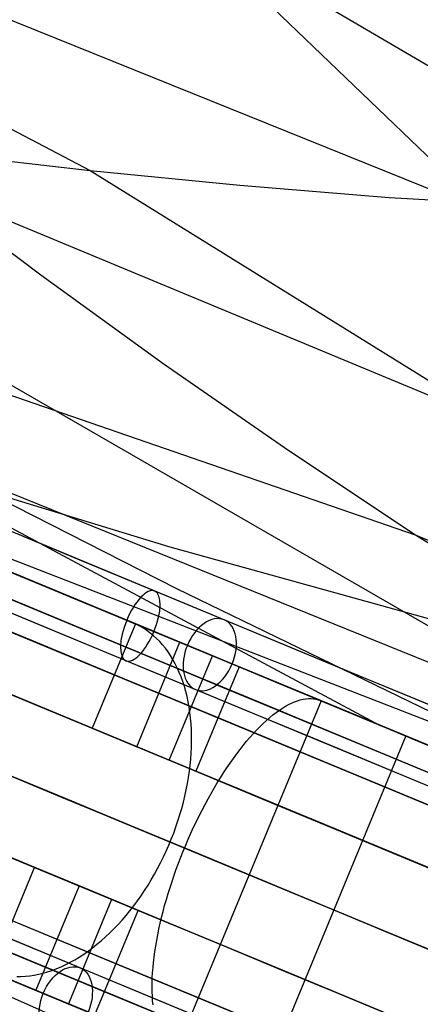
# Model space of a CAD drawing. Extents: x -3378 to 3007, y -425 to 173.
# Tile 262 of 396: x 786 to 818, y -177 to -99. Entities that reach past the tile are written whole.
import ezdxf

# ---------------------------------------------------------------- set-up
doc = ezdxf.new("R2010")
doc.units = 0
doc.layers.add('PREDEFINITO', color=7, linetype='CONTINUOUS')

msp = doc.modelspace()

# ---------------------------------------------------------------- linework, layer by layer
at = {"layer": 'PREDEFINITO'}
for p, q in [((711.659, -69.083, 2454.435), (791.323, -110.921, 2656.351)), ((822.773, -114.18, 2161.92), (740.561, -81.054, 1957.529)), ((817.235, -139.947, 1919.176), (650.124, -82.282, 1521.327)), ((799.442, -91.513, 2534.071), (838.704, -114.579, 2634.416)), ((822.773, -114.18, 2161.92), (805.23, -97.324, 2171.707)), ((743.449, -104.039, 2675.681), (876.689, -180.881, 3012.085)), ((779.364, -109.532, 2661.392), (791.323, -110.921, 2656.351)), ((791.323, -110.921, 2656.351), (867.673, -158.205, 2852.095)), ((791.323, -110.921, 2656.351), (803.249, -112.093, 2651.125)), ((859.133, -145.757, 2142.211), (777.72, -111.972, 1937.894)), ((787.387, -119.26, 1933.169), (777.72, -111.972, 1937.894)), ((803.249, -112.093, 2651.125), (815.131, -113.074, 2645.719)), ((815.131, -113.074, 2645.719), (891.927, -117.379, 2607.73)), ((797.2, -126.352, 1928.486), (787.387, -119.26, 1933.169)), ((901.503, -187.095, 1880.76), (744.842, -126.272, 1501.992)), ((807.152, -133.249, 1923.828), (797.2, -126.352, 1928.486)), ((937.931, -198.546, 2102.221), (776.67, -133.251, 1699.823)), ((798.229, -144.235, 1690.411), (776.67, -133.251, 1699.823)), ((817.235, -139.947, 1919.176), (807.152, -133.249, 1923.828)), ((774.74, -133.899, 2890.636), (814.437, -155.1, 2989.223)), ((774.74, -133.899, 2890.636), (797.65, -140.876, 2880.875)), ((897.548, -173.876, 2122.324), (817.235, -139.947, 1919.176)), ((837.767, -152.757, 1909.827), (817.235, -139.947, 1919.176)), ((791.852, -145.742, 1540.257), (780.205, -140.918, 1530.132)), ((797.65, -140.876, 2880.875), (820.769, -147.29, 2871.219)), ((781.512, -141.461, 2974.119), (795.208, -147.135, 2980.668)), ((788.865, -144.507, 1536.617), (783.042, -142.095, 1544.38)), ((819.907, -154.747, 1680.725), (798.229, -144.235, 1690.411)), ((803.294, -150.48, 1550.654), (791.852, -145.742, 1540.257)), ((794.688, -146.919, 1528.853), (792.359, -145.954, 1531.959)), ((794.92, -147.015, 1542), (791.475, -155.33, 1542)), ((794.986, -147.052, 1528.451), (794.688, -146.919, 1528.853)), ((795.277, -147.202, 1528.05), (794.986, -147.052, 1528.451)), ((795.208, -147.135, 2980.668), (809.034, -152.862, 2986.894)), ((795.56, -147.367, 1527.649), (795.277, -147.202, 1528.05)), ((795.836, -147.549, 1527.25), (795.56, -147.367, 1527.649)), ((796.103, -147.746, 1526.853), (795.836, -147.549, 1527.25)), ((796.362, -147.959, 1526.458), (796.103, -147.746, 1526.853)), ((796.612, -148.188, 1526.066), (796.362, -147.959, 1526.458)), ((796.852, -148.431, 1525.678), (796.612, -148.188, 1526.066)), ((795.019, -156.797, 1537.385), (798.463, -148.482, 1537.385)), ((797.084, -148.689, 1525.293), (796.852, -148.431, 1525.678)), ((797.305, -148.961, 1524.912), (797.084, -148.689, 1525.293)), ((797.517, -149.248, 1524.536), (797.305, -148.961, 1524.912)), ((797.719, -149.548, 1524.166), (797.517, -149.248, 1524.536)), ((797.612, -157.872, 2988.901), (801.056, -149.557, 2988.901)), ((797.91, -149.861, 1523.801), (797.719, -149.548, 1524.166)), ((798.09, -150.188, 1523.441), (797.91, -149.861, 1523.801)), ((798.259, -150.527, 1523.089), (798.09, -150.188, 1523.441)), ((798.418, -150.878, 1522.743), (798.259, -150.527, 1523.089)), ((803.176, -150.435, 2983.357), (799.732, -158.75, 2983.357)), ((814.524, -155.131, 1561.317), (803.294, -150.48, 1550.654)), ((798.565, -151.242, 1522.404), (798.418, -150.878, 1522.743)), ((798.7, -151.616, 1522.074), (798.565, -151.242, 1522.404)), ((798.824, -152.002, 1521.751), (798.7, -151.616, 1522.074)), ((798.936, -152.398, 1521.436), (798.824, -152.002, 1521.751)), ((799.037, -152.803, 1521.131), (798.936, -152.398, 1521.436)), ((799.125, -153.219, 1520.835), (799.037, -152.803, 1521.131)), ((809.034, -152.862, 2986.894), (822.992, -158.642, 2992.796)), ((809.711, -153.142, 1569.081), (798.23, -180.858, 1569.081)), ((799.201, -153.643, 1520.548), (799.125, -153.219, 1520.835)), ((799.265, -154.076, 1520.271), (799.201, -153.643, 1520.548)), ((806.641, -153.73, 3003.472), (806.887, -153.58, 3003.042)), ((806.887, -153.58, 3003.042), (807.13, -153.446, 3002.605)), ((807.13, -153.446, 3002.605), (807.369, -153.328, 3002.161)), ((807.369, -153.328, 3002.161), (807.604, -153.227, 3001.71)), ((807.604, -153.227, 3001.71), (807.834, -153.142, 3001.255)), ((807.834, -153.142, 3001.255), (808.06, -153.073, 3000.794)), ((808.06, -153.073, 3000.794), (808.281, -153.021, 3000.328)), ((808.281, -153.021, 3000.328), (808.497, -152.986, 2999.859)), ((808.497, -152.986, 2999.859), (808.707, -152.967, 2999.386)), ((808.707, -152.967, 2999.386), (808.912, -152.965, 2998.911)), ((808.912, -152.965, 2998.911), (809.111, -152.98, 2998.433)), ((809.111, -152.98, 2998.433), (809.303, -153.011, 2997.953)), ((809.303, -153.011, 2997.953), (809.489, -153.06, 2997.472)), ((809.489, -153.06, 2997.472), (809.669, -153.124, 2996.991)), ((809.669, -153.124, 2996.991), (811.029, -153.688, 2993.272)), ((815.896, -155.704, 1561.654), (809.711, -153.142, 1569.081)), ((887.146, -221.756, 1880.76), (733.361, -153.988, 1501.992)), ((799.317, -154.517, 1520.005), (799.265, -154.076, 1520.271)), ((805.626, -154.485, 3005.11), (805.883, -154.273, 3004.714)), ((805.883, -154.273, 3004.714), (806.138, -154.076, 3004.309)), ((806.138, -154.076, 3004.309), (806.391, -153.895, 3003.894)), ((806.391, -153.895, 3003.894), (806.641, -153.73, 3003.472)), ((799.356, -154.965, 1519.749), (799.317, -154.517, 1520.005)), ((799.383, -155.421, 1519.503), (799.356, -154.965, 1519.749)), ((804.579, -155.478, 3006.594), (804.842, -155.208, 3006.239)), ((804.842, -155.208, 3006.239), (805.105, -154.953, 3005.873)), ((805.105, -154.953, 3005.873), (805.366, -154.711, 3005.497)), ((805.366, -154.711, 3005.497), (805.626, -154.485, 3005.11)), ((813.07, -154.533, 2987.692), (816.47, -155.941, 2978.395)), ((825.523, -159.688, 1572.226), (814.524, -155.131, 1561.317)), ((791.475, -155.33, 1542), (795.019, -156.797, 1537.385)), ((799.397, -155.882, 1519.269), (799.383, -155.421, 1519.503)), ((799.399, -156.35, 1519.047), (799.397, -155.882, 1519.269)), ((804.049, -156.058, 3007.269), (804.314, -155.761, 3006.937)), ((804.314, -155.761, 3006.937), (804.579, -155.478, 3006.594)), ((816.47, -155.941, 2978.395), (804.99, -183.658, 2978.395)), ((799.389, -156.823, 1518.836), (799.399, -156.35, 1519.047)), ((803.255, -157.025, 3008.188), (803.519, -156.69, 3007.895)), ((803.519, -156.69, 3007.895), (803.784, -156.368, 3007.588)), ((803.784, -156.368, 3007.588), (804.049, -156.058, 3007.269)), ((799.331, -157.782, 1518.45), (799.366, -157.3, 1518.637)), ((799.366, -157.3, 1518.637), (799.389, -156.823, 1518.836)), ((802.729, -157.729, 3008.735), (802.991, -157.371, 3008.469)), ((802.991, -157.371, 3008.469), (803.255, -157.025, 3008.188)), ((799.732, -158.75, 2983.357), (797.612, -157.872, 2988.901)), ((799.223, -158.755, 1518.114), (799.283, -158.267, 1518.276)), ((799.283, -158.267, 1518.276), (799.331, -157.782, 1518.45)), ((802.208, -158.478, 3009.226), (802.468, -158.098, 3008.988)), ((802.468, -158.098, 3008.988), (802.729, -157.729, 3008.735)), ((799.151, -159.246, 1517.965), (799.223, -158.755, 1518.114)), ((801.696, -159.267, 3009.659), (801.951, -158.867, 3009.45)), ((801.951, -158.867, 3009.45), (802.208, -158.478, 3009.226)), ((798.97, -160.232, 1517.706), (799.066, -159.738, 1517.829)), ((799.066, -159.738, 1517.829), (799.151, -159.246, 1517.965)), ((801.194, -160.093, 3010.031), (801.444, -159.675, 3009.853)), ((801.444, -159.675, 3009.853), (801.696, -159.267, 3009.659)), ((798.741, -161.221, 1517.5), (798.861, -160.726, 1517.596)), ((798.861, -160.726, 1517.596), (798.97, -160.232, 1517.706)), ((800.706, -160.951, 3010.341), (800.948, -160.518, 3010.194)), ((800.948, -160.518, 3010.194), (801.194, -160.093, 3010.031)), ((798.609, -161.715, 1517.417), (798.741, -161.221, 1517.5)), ((800.233, -161.839, 3010.588), (800.467, -161.392, 3010.473)), ((800.467, -161.392, 3010.473), (800.706, -160.951, 3010.341)), ((798.311, -162.698, 1517.293), (798.466, -162.207, 1517.348)), ((798.466, -162.207, 1517.348), (798.609, -161.715, 1517.417)), ((799.777, -162.751, 3010.77), (800.002, -162.292, 3010.687)), ((800.002, -162.292, 3010.687), (800.233, -161.839, 3010.588)), ((798.145, -163.187, 1517.251), (798.311, -162.698, 1517.293)), ((799.556, -163.214, 3010.836), (799.777, -162.751, 3010.77)), ((797.78, -164.156, 1517.21), (797.968, -163.673, 1517.224)), ((797.968, -163.673, 1517.224), (798.145, -163.187, 1517.251)), ((799.131, -164.155, 3010.919), (799.341, -163.683, 3010.886)), ((799.341, -163.683, 3010.886), (799.556, -163.214, 3010.836)), ((797.374, -165.108, 1517.224), (797.582, -164.634, 1517.21)), ((797.582, -164.634, 1517.21), (797.78, -164.156, 1517.21)), ((798.729, -165.109, 3010.935), (798.927, -164.631, 3010.935)), ((798.927, -164.631, 3010.935), (799.131, -164.155, 3010.919)), ((797.155, -165.576, 1517.251), (797.374, -165.108, 1517.224)), ((798.537, -165.59, 3010.919), (798.729, -165.109, 3010.935)), ((796.689, -166.496, 1517.348), (796.927, -166.039, 1517.293)), ((796.927, -166.039, 1517.293), (797.155, -165.576, 1517.251)), ((798.173, -166.555, 3010.836), (798.352, -166.072, 3010.886)), ((798.352, -166.072, 3010.886), (798.537, -165.59, 3010.919)), ((783.439, -174.731, 1542), (786.883, -166.416, 1542)), ((786.883, -166.416, 1542), (790.426, -167.884, 1537.385)), ((796.186, -167.388, 1517.5), (796.442, -166.946, 1517.417)), ((796.442, -166.946, 1517.417), (796.689, -166.496, 1517.348)), ((798.001, -167.039, 3010.77), (798.173, -166.555, 3010.836)), ((795.922, -167.823, 1517.596), (796.186, -167.388, 1517.5)), ((797.678, -168.006, 3010.588), (797.836, -167.523, 3010.687)), ((797.836, -167.523, 3010.687), (798.001, -167.039, 3010.77)), ((790.426, -167.884, 1537.385), (786.982, -176.199, 1537.385)), ((795.368, -168.666, 1517.829), (795.649, -168.249, 1517.706)), ((795.649, -168.249, 1517.706), (795.922, -167.823, 1517.596)), ((797.385, -168.968, 3010.341), (797.528, -168.488, 3010.473)), ((797.528, -168.488, 3010.473), (797.678, -168.006, 3010.588)), ((793.02, -168.958, 2988.901), (789.576, -177.273, 2988.901)), ((795.14, -169.836, 2983.357), (793.02, -168.958, 2988.901)), ((794.784, -169.472, 1518.114), (795.08, -169.074, 1517.965)), ((795.08, -169.074, 1517.965), (795.368, -168.666, 1517.829)), ((797.25, -169.446, 3010.194), (797.385, -168.968, 3010.341)), ((791.696, -178.151, 2983.357), (795.14, -169.836, 2983.357)), ((794.172, -170.237, 1518.45), (794.481, -169.86, 1518.276)), ((794.481, -169.86, 1518.276), (794.784, -169.472, 1518.114)), ((797.005, -170.392, 3009.853), (797.123, -169.921, 3010.031)), ((797.123, -169.921, 3010.031), (797.25, -169.446, 3010.194)), ((793.535, -170.956, 1518.836), (793.856, -170.602, 1518.637)), ((793.856, -170.602, 1518.637), (794.172, -170.237, 1518.45)), ((796.792, -171.322, 3009.45), (796.894, -170.86, 3009.659)), ((796.894, -170.86, 3009.659), (797.005, -170.392, 3009.853)), ((792.539, -171.943, 1519.503), (792.876, -171.627, 1519.269)), ((792.876, -171.627, 1519.269), (793.208, -171.298, 1519.047)), ((793.208, -171.298, 1519.047), (793.535, -170.956, 1518.836)), ((796.698, -171.78, 3009.226), (796.792, -171.322, 3009.45)), ((791.853, -172.536, 1520.005), (792.198, -172.246, 1519.749)), ((792.198, -172.246, 1519.749), (792.539, -171.943, 1519.503)), ((796.537, -172.677, 3008.735), (796.613, -172.232, 3008.988)), ((796.613, -172.232, 3008.988), (796.698, -171.78, 3009.226)), ((790.8, -173.318, 1520.835), (791.154, -173.072, 1520.548)), ((791.154, -173.072, 1520.548), (791.505, -172.811, 1520.271)), ((791.505, -172.811, 1520.271), (791.853, -172.536, 1520.005)), ((796.411, -173.547, 3008.188), (796.469, -173.116, 3008.469)), ((796.469, -173.116, 3008.469), (796.537, -172.677, 3008.735)), ((791.811, -178.202, 1550.654), (780.37, -173.462, 1540.257)), ((789.366, -174.151, 1522.074), (789.726, -173.966, 1521.751)), ((789.726, -173.966, 1521.751), (790.086, -173.766, 1521.436)), ((790.086, -173.766, 1521.436), (790.443, -173.549, 1521.131)), ((790.443, -173.549, 1521.131), (790.8, -173.318, 1520.835)), ((796.321, -174.386, 3007.588), (796.361, -173.971, 3007.895)), ((796.361, -173.971, 3007.895), (796.411, -173.547, 3008.188)), ((783.728, -174.85, 2980.668), (797.555, -180.577, 2986.894)), ((787.209, -174.919, 1524.166), (787.566, -174.833, 1523.801)), ((787.566, -174.833, 1523.801), (787.924, -174.729, 1523.441)), ((787.924, -174.729, 1523.441), (788.284, -174.609, 1523.089)), ((788.284, -174.609, 1523.089), (788.644, -174.473, 1522.743)), ((788.644, -174.473, 1522.743), (789.005, -174.32, 1522.404)), ((789.005, -174.32, 1522.404), (789.366, -174.151, 1522.074)), ((796.267, -175.19, 3006.937), (796.289, -174.793, 3007.269)), ((796.289, -174.793, 3007.269), (796.321, -174.386, 3007.588)), ((785.465, -175.099, 1526.066), (785.807, -175.097, 1525.678)), ((785.807, -175.097, 1525.678), (786.153, -175.078, 1525.293)), ((786.153, -175.078, 1525.293), (786.502, -175.042, 1524.912)), ((786.502, -175.042, 1524.912), (786.854, -174.989, 1524.536)), ((786.854, -174.989, 1524.536), (787.209, -174.919, 1524.166)), ((796.249, -175.954, 3006.239), (796.253, -175.577, 3006.594)), ((796.253, -175.577, 3006.594), (796.267, -175.19, 3006.937)), ((796.254, -176.321, 3005.873), (796.249, -175.954, 3006.239)), ((796.268, -176.676, 3005.497), (796.254, -176.321, 3005.873)), ((796.292, -177.02, 3005.11), (796.268, -176.676, 3005.497)), ((796.324, -177.352, 3004.714), (796.292, -177.02, 3005.11))]:
    msp.add_line(p, q, dxfattribs=at)
at = {"layer": 'PREDEFINITO', "extrusion": (-0.849814, 0.352004, -0.392313)}
msp.add_circle((-168.378, 2434.453, -1898.348), 3, dxfattribs=at)
at = {"layer": 'PREDEFINITO', "extrusion": (-0.705929, 0.292405, -0.645107)}
msp.add_circle((-168.378, 665.905, -1605.388), 3, dxfattribs=at)
at = {"layer": 'PREDEFINITO', "extrusion": (0.705929, -0.292405, 0.645107)}
msp.add_circle((138.378, 665.905, 1605.388), 3, dxfattribs=at)
at = {"layer": 'PREDEFINITO', "extrusion": (-0.382683, -0.92388, 6.05269e-17)}
msp.add_arc((314.545, 2115, -163.985), 765.607, 270.328796, 359.999998, dxfattribs=at)
at = {"layer": 'PREDEFINITO', "extrusion": (-0.382683, -0.92388, -3.63162e-16)}
msp.add_arc((1084.545, 2295, -163.985), 765.607, 90.328797, 179.999997, dxfattribs=at)
at = {"layer": 'PREDEFINITO', "extrusion": (-0.382683, -0.92388, -8.92848e-16)}
msp.add_arc((314.545, 2115, -168.379), 755, 271.138407, 359.999998, dxfattribs=at)
at = {"layer": 'PREDEFINITO', "extrusion": (-0.382683, -0.92388, 7.01523e-16)}
msp.add_arc((1084.545, 2295, -168.379), 755, 91.138411, 179.999994, dxfattribs=at)
at = {"layer": 'PREDEFINITO', "extrusion": (-0.382683, -0.92388, 1.43071e-15)}
msp.add_arc((1084.545, 2296, -171.378), 747.999, 91.923078, 180.000014, dxfattribs=at)
at = {"layer": 'PREDEFINITO', "extrusion": (0.382683, 0.92388, -1.1978e-15)}
msp.add_arc((-314.545, 2116, 171.378), 747.999, 179.999975, 268.076932, dxfattribs=at)
at = {"layer": 'PREDEFINITO', "extrusion": (-0.382683, -0.92388, 1.91441e-15)}
msp.add_arc((1084.545, 2296, -168.378), 750.999, 91.923078, 180.000014, dxfattribs=at)
at = {"layer": 'PREDEFINITO', "extrusion": (-0.382683, -0.92388, 9.76014e-16)}
for centre, start, end in [((314.545, 2115, -168.379), 271.449718, 359.999998), ((1084.545, 2295, -147.379), 91.449718, 179.999999)]:
    msp.add_arc(centre, 751, start, end, dxfattribs=at)
at = {"layer": 'PREDEFINITO', "extrusion": (-0.382683, -0.92388, 4.55473e-16)}
msp.add_arc((1084.545, 2295, -168.379), 751, 91.449717, 179.999999, dxfattribs=at)
at = {"layer": 'PREDEFINITO', "extrusion": (-0.382683, -0.92388, -5.53075e-16)}
msp.add_arc((314.545, 2115, -166.379), 751, 271.449718, 359.999998, dxfattribs=at)
at = {"layer": 'PREDEFINITO', "extrusion": (-0.382683, -0.92388, -6.50676e-17)}
msp.add_arc((1084.545, 2295, -166.379), 751, 91.449718, 179.999999, dxfattribs=at)
at = {"layer": 'PREDEFINITO', "extrusion": (-0.382683, -0.92388, 6.70816e-17)}
msp.add_arc((1084.545, 2296, -168.378), 744.999, 91.923078, 180.000014, dxfattribs=at)
at = {"layer": 'PREDEFINITO', "extrusion": (0.382683, 0.92388, -5.36653e-16)}
msp.add_arc((-314.545, 2116, 168.378), 744.999, 179.999975, 268.076932, dxfattribs=at)
at = {"layer": 'PREDEFINITO', "extrusion": (0.382683, 0.92388, -5.70194e-16)}
msp.add_arc((-314.545, 2115, 168.379), 744.999, 180.000002, 268.076906, dxfattribs=at)
at = {"layer": 'PREDEFINITO', "extrusion": (0.382683, 0.92388, 1.00622e-16)}
msp.add_arc((-1084.545, 2295, 168.379), 744.999, 360, 88.076908, dxfattribs=at)
at = {"layer": 'PREDEFINITO', "extrusion": (0.382683, 0.92388, 2.64056e-16)}
msp.add_arc((-314.545, 2116, 168.378), 750.999, 179.999975, 268.076932, dxfattribs=at)
at = {"layer": 'PREDEFINITO', "extrusion": (-0.382683, -0.92388, 1.99634e-15)}
msp.add_arc((1084.545, 2296, -165.378), 747.999, 91.923078, 180.000014, dxfattribs=at)
at = {"layer": 'PREDEFINITO', "extrusion": (-0.382683, -0.92388, -9.72684e-16)}
msp.add_arc((314.545, 2115, -166.379), 744.999, 271.923096, 359.999997, dxfattribs=at)
at = {"layer": 'PREDEFINITO', "extrusion": (-0.382683, -0.92388, -6.03735e-16)}
msp.add_arc((1084.545, 2295, -166.379), 744.999, 91.923094, 180, dxfattribs=at)
at = {"layer": 'PREDEFINITO', "extrusion": (0.382683, 0.92388, -5.32357e-16)}
msp.add_arc((-314.545, 2116, 165.378), 747.999, 179.999975, 268.076932, dxfattribs=at)
at = {"layer": 'PREDEFINITO', "extrusion": (-0.382683, -0.92388, -3.55521e-16)}
msp.add_arc((314.545, 2115, -153.379), 770, 270, 0, dxfattribs=at)
at = {"layer": 'PREDEFINITO', "extrusion": (-0.382683, -0.92388, 7.11043e-16)}
msp.add_arc((1084.545, 2295, -153.379), 770, 90, 180, dxfattribs=at)
at = {"layer": 'PREDEFINITO', "extrusion": (-0.382683, -0.92388, 9.89113e-16)}
msp.add_arc((314.545, 2115, -168.379), 735, 272.729396, 0.000003, dxfattribs=at)
at = {"layer": 'PREDEFINITO', "extrusion": (-0.382683, -0.92388, -2.11953e-16)}
msp.add_arc((1084.545, 2295, -168.379), 735, 92.729402, 179.999996, dxfattribs=at)
at = {"layer": 'PREDEFINITO', "extrusion": (-0.382683, -0.92388, -5.20541e-16)}
msp.add_arc((314.545, 2115, -159.379), 751, 271.449718, 359.999998, dxfattribs=at)
at = {"layer": 'PREDEFINITO', "extrusion": (-0.382683, -0.92388, -2.6027e-16)}
msp.add_arc((1084.545, 2295, -159.379), 751, 91.449718, 179.999999, dxfattribs=at)
at = {"layer": 'PREDEFINITO', "extrusion": (-0.382683, -0.92388, -1.15611e-15)}
msp.add_arc((314.545, 2115, -159.379), 748, 271.685444, 359.999998, dxfattribs=at)
at = {"layer": 'PREDEFINITO', "extrusion": (-0.382683, -0.92388, -6.60631e-17)}
msp.add_arc((1084.545, 2295, -159.379), 748, 91.685443, 179.999999, dxfattribs=at)
at = {"layer": 'PREDEFINITO', "extrusion": (-0.382683, -0.92388, -1.14039e-15)}
msp.add_arc((314.545, 2115, -159.379), 744.999, 271.923096, 359.999997, dxfattribs=at)
at = {"layer": 'PREDEFINITO', "extrusion": (-0.382683, -0.92388, 8.3852e-16)}
msp.add_arc((1084.545, 2295, -159.379), 744.999, 91.923094, 180, dxfattribs=at)
at = {"layer": 'PREDEFINITO', "extrusion": (-0.382683, -0.92388, -1.02896e-15)}
msp.add_arc((314.545, 2115, -142.772), 765.607, 270.328796, 359.999998, dxfattribs=at)
at = {"layer": 'PREDEFINITO', "extrusion": (-0.382683, -0.92388, 1.2408e-15)}
msp.add_arc((1084.545, 2295, -142.772), 765.607, 90.328797, 179.999997, dxfattribs=at)
at = {"layer": 'PREDEFINITO', "extrusion": (-0.382683, -0.92388, 6.50676e-17)}
msp.add_arc((314.545, 2115, -147.379), 751, 271.449718, 359.999998, dxfattribs=at)
at = {"layer": 'PREDEFINITO', "extrusion": (-0.382683, -0.92388, 3.53255e-17)}
msp.add_arc((314.545, 2115, -153.379), 735, 272.729396, 0.000003, dxfattribs=at)
at = {"layer": 'PREDEFINITO', "extrusion": (-0.382683, -0.92388, -2.47278e-16)}
msp.add_arc((1084.545, 2295, -153.379), 735, 92.729402, 179.999996, dxfattribs=at)
at = {"layer": 'PREDEFINITO', "extrusion": (-0.382683, -0.92388, 2.97284e-16)}
msp.add_arc((314.545, 2115, -147.379), 748, 271.685444, 359.999998, dxfattribs=at)
at = {"layer": 'PREDEFINITO', "extrusion": (-0.382683, -0.92388, 5.28505e-16)}
msp.add_arc((1084.545, 2295, -147.379), 748, 91.685443, 179.999999, dxfattribs=at)
at = {"layer": 'PREDEFINITO', "extrusion": (-0.382683, -0.92388, -4.69571e-16)}
msp.add_arc((314.545, 2115, -147.379), 744.999, 271.923096, 359.999997, dxfattribs=at)
at = {"layer": 'PREDEFINITO', "extrusion": (-0.382683, -0.92388, -1.67704e-16)}
msp.add_arc((1084.545, 2295, -147.379), 744.999, 91.923094, 180, dxfattribs=at)
at = {"layer": 'PREDEFINITO', "extrusion": (-0.382683, -0.92388, -6.37748e-17)}
msp.add_arc((314.545, 2115, -138.379), 755, 271.138407, 359.999998, dxfattribs=at)
at = {"layer": 'PREDEFINITO', "extrusion": (-0.382683, -0.92388, -6.37748e-16)}
msp.add_arc((1084.545, 2295, -138.379), 755, 91.138411, 179.999994, dxfattribs=at)
at = {"layer": 'PREDEFINITO', "extrusion": (-0.382683, -0.92388, 4.22939e-16)}
msp.add_arc((314.545, 2115, -140.379), 751, 271.449718, 359.999998, dxfattribs=at)
at = {"layer": 'PREDEFINITO', "extrusion": (-0.382683, -0.92388, 2.27737e-16)}
msp.add_arc((1084.545, 2295, -140.379), 751, 91.449718, 179.999999, dxfattribs=at)
at = {"layer": 'PREDEFINITO', "extrusion": (-0.382683, -0.92388, 1.39744e-15)}
msp.add_arc((1084.545, 2296, -141.378), 747.999, 91.923078, 180.000014, dxfattribs=at)
at = {"layer": 'PREDEFINITO', "extrusion": (-0.382683, -0.92388, 9.76014e-17)}
msp.add_arc((314.545, 2115, -138.379), 751, 271.449718, 359.999998, dxfattribs=at)
at = {"layer": 'PREDEFINITO', "extrusion": (-0.382683, -0.92388, 1.30135e-16)}
msp.add_arc((1084.545, 2295, -138.379), 751, 91.449717, 179.999999, dxfattribs=at)
at = {"layer": 'PREDEFINITO', "extrusion": (-0.382683, -0.92388, 1.22126e-15)}
msp.add_arc((1084.545, 2296, -138.378), 750.999, 91.923078, 180.000014, dxfattribs=at)
at = {"layer": 'PREDEFINITO', "extrusion": (0.382683, 0.92388, -9.98169e-16)}
msp.add_arc((-314.545, 2116, 141.378), 747.999, 179.999975, 268.076932, dxfattribs=at)
at = {"layer": 'PREDEFINITO', "extrusion": (-0.382683, -0.92388, -2.68327e-16)}
msp.add_arc((314.545, 2115, -140.379), 744.999, 271.923096, 359.999997, dxfattribs=at)
at = {"layer": 'PREDEFINITO', "extrusion": (-0.382683, -0.92388, -3.35408e-17)}
msp.add_arc((1084.545, 2295, -140.379), 744.999, 91.923094, 180, dxfattribs=at)
at = {"layer": 'PREDEFINITO', "extrusion": (0.382683, 0.92388, 1.24101e-15)}
msp.add_arc((-314.545, 2116, 138.378), 744.999, 179.999975, 268.076932, dxfattribs=at)
at = {"layer": 'PREDEFINITO', "extrusion": (-0.382683, -0.92388, 8.72061e-16)}
msp.add_arc((1084.545, 2296, -138.378), 744.999, 91.923078, 180.000014, dxfattribs=at)
at = {"layer": 'PREDEFINITO', "extrusion": (0.382683, 0.92388, -7.71439e-16)}
msp.add_arc((-314.545, 2115, 138.379), 744.999, 180.000002, 268.076906, dxfattribs=at)
at = {"layer": 'PREDEFINITO', "extrusion": (0.382683, 0.92388, 6.70816e-16)}
msp.add_arc((-1084.545, 2295, 138.379), 744.999, 360, 88.076908, dxfattribs=at)
at = {"layer": 'PREDEFINITO', "extrusion": (0.382683, 0.92388, -7.26154e-16)}
msp.add_arc((-314.545, 2116, 138.378), 750.999, 179.999975, 268.076932, dxfattribs=at)
at = {"layer": 'PREDEFINITO', "extrusion": (-0.382683, -0.92388, 7.3199e-16)}
msp.add_arc((1084.545, 2296, -135.378), 747.999, 91.923078, 180.000014, dxfattribs=at)
at = {"layer": 'PREDEFINITO', "extrusion": (0.382683, 0.92388, -2.99451e-16)}
msp.add_arc((-314.545, 2116, 135.378), 747.999, 179.999975, 268.076932, dxfattribs=at)
at = {"layer": 'PREDEFINITO', "extrusion": (-0.382683, -0.92388, 4.23906e-16)}
msp.add_arc((314.545, 2115, -138.379), 735, 272.729396, 0.000003, dxfattribs=at)
at = {"layer": 'PREDEFINITO', "extrusion": (-0.382683, -0.92388, -3.17929e-16)}
msp.add_arc((1084.545, 2295, -138.379), 735, 92.729402, 179.999996, dxfattribs=at)

doc.saveas('drawing.dxf')
